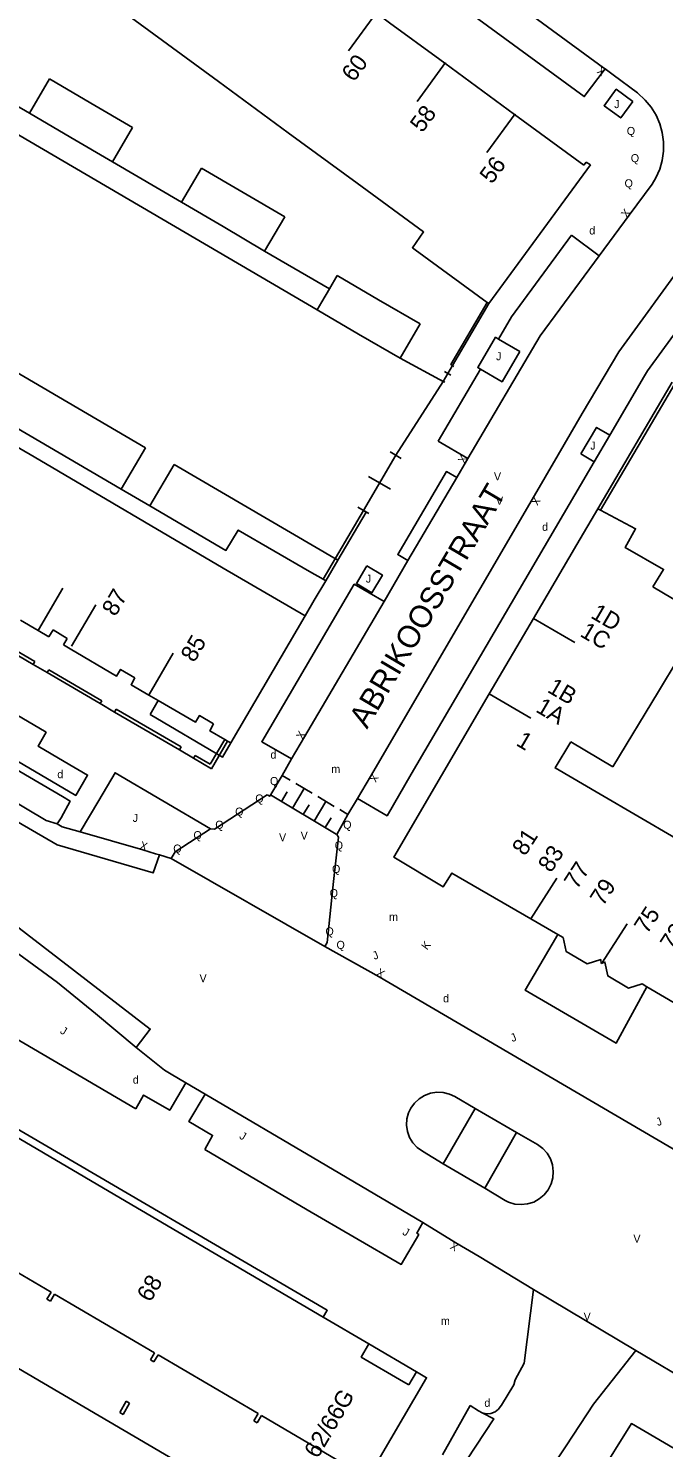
# Model space of a CAD drawing. Extents: x 134999 to 136502, y 457398 to 459002.
# Drawn here: x 135565 to 135604.6, y 457564.4 to 457653 of the extents above; entities that cross this region are included whole.
import ezdxf

# ---------------------------------------------------------------- set-up
doc = ezdxf.new("R2010")
doc.units = 0
for name, color, linetype in [('RI_DGTB_15', 7, 'Continuous'), ('RI_DGTB_2', 7, 'Continuous'), ('RI_DGTB_29', 7, 'Continuous'), ('RI_DGTB_30', 7, 'Continuous'), ('RI_DGTB_31', 7, 'Continuous'), ('RI_DGTB_35', 7, 'Continuous'), ('RI_DGTB_36', 7, 'Continuous'), ('RI_DGTB_37', 7, 'Continuous'), ('RI_DGTB_4', 7, 'Continuous'), ('RI_DGTB_43', 7, 'Continuous'), ('RI_DGTB_5', 7, 'Continuous'), ('RI_DGTB_53', 7, 'Continuous'), ('RI_DGTB_54', 7, 'Continuous'), ('RI_DGTB_6', 7, 'Continuous'), ('RI_DGTB_7', 7, 'Continuous')]:
    doc.layers.add(name, color=color, linetype=linetype)

msp = doc.modelspace()

# ---------------------------------------------------------------- linework, layer by layer
at = {"layer": 'RI_DGTB_15'}
for p, q in [((135586.727, 457654.003), (135584.952, 457651.585)), ((135591.015, 457650.856), (135589.24, 457648.438)), ((135595.368, 457647.661), (135593.593, 457645.243)), ((135565.601, 457615.432), (135567.114, 457618.023)), ((135567.667, 457614.408), (135569.18, 457616.999)), ((135596.515, 457616.146), (135599.103, 457614.63)), ((135572.503, 457611.386), (135574.016, 457613.977)), ((135593.75, 457611.426), (135596.338, 457609.91)), ((135596.344, 457597.388), (135597.969, 457599.91)), ((135600.778, 457594.605), (135602.369, 457597.075))]:
    msp.add_line(p, q, dxfattribs=at)
at = {"layer": 'RI_DGTB_2'}
for p, q in [((135566.257, 457615), (135566.513, 457615.424)), ((135566.513, 457615.424), (135567.402, 457614.898)), ((135567.157, 457614.485), (135567.402, 457614.898)), ((135572.599, 457569.832), (135572.855, 457570.273)), ((135572.811, 457569.699), (135573.072, 457570.146)), ((135589.203, 457569.09), (135586.232, 457570.831)), ((135588.405, 457568.459), (135588.726, 457568.272)), ((135589.203, 457569.09), (135588.726, 457568.272)), ((135579.052, 457566.028), (135579.268, 457565.901))]:
    msp.add_line(p, q, dxfattribs=at)
for points in [[(135568.076, 457656.108), (135572.495, 457652.867)], [(135586.685, 457653.961), (135587.528, 457653.343), (135590.668, 457651.045), (135590.977, 457650.819)], [(135572.495, 457652.867), (135576.85, 457649.673)], [(135590.977, 457650.819), (135595.331, 457647.625)], [(135576.85, 457649.673), (135581.204, 457646.48)], [(135595.331, 457647.625), (135599.663, 457644.449)], [(135581.204, 457646.48), (135585.494, 457643.334)], [(135599.805, 457644.643), (135599.663, 457644.449)], [(135599.805, 457644.643), (135600.065, 457644.465)], [(135600.065, 457644.465), (135596.242, 457639.257), (135593.721, 457635.815)], [(135585.494, 457643.334), (135589.648, 457640.287), (135588.955, 457639.295), (135589.133, 457639.165)], [(135589.133, 457639.165), (135593.629, 457635.882)], [(135570.76, 457624.224), (135550.791, 457635.915)], [(135593.629, 457635.882), (135593.721, 457635.815)], [(135563.134, 457627.512), (135565.323, 457626.226)], [(135565.323, 457626.226), (135570.238, 457623.338)], [(135572.549, 457623.177), (135570.76, 457624.224)], [(135570.238, 457623.338), (135572.221, 457622.173)], [(135582.524, 457619.07), (135578.078, 457621.661), (135577.309, 457620.39), (135572.549, 457623.177)], [(135572.221, 457622.173), (135577.135, 457619.285)], [(135577.135, 457619.285), (135582.257, 457616.305)], [(135583.372, 457618.587), (135582.524, 457619.07)], [(135582.824, 457617.272), (135583.547, 457618.485)], [(135583.547, 457618.485), (135583.372, 457618.587)], [(135582.257, 457616.305), (135582.824, 457617.272)], [(135577.603, 457608.368), (135582.257, 457616.305)], [(135565.581, 457615.396), (135564.483, 457616.04)], [(135566.257, 457615), (135565.581, 457615.396)], [(135567.157, 457614.485), (135567.571, 457614.242)], [(135567.571, 457614.242), (135570.476, 457612.536), (135570.725, 457612.953), (135571.618, 457612.428)], [(135572.486, 457611.355), (135571.385, 457612.002), (135571.618, 457612.428)], [(135573.077, 457611.008), (135572.486, 457611.355)], [(135573.077, 457611.008), (135575.397, 457609.653), (135575.649, 457610.077), (135576.541, 457609.552)], [(135576.541, 457609.552), (135576.303, 457609.119), (135577.232, 457608.582)], [(135577.413, 457608.476), (135577.232, 457608.582)], [(135577.413, 457608.476), (135577.603, 457608.368)], [(135583.385, 457572.505), (135583.635, 457572.931), (135563.922, 457584.479)], [(135563.681, 457584.065), (135570.722, 457579.926)], [(135583.385, 457572.505), (135570.722, 457579.926)], [(135557.737, 457573.155), (135560.349, 457577.598), (135566.385, 457574.066)], [(135566.385, 457574.066), (135566.126, 457573.624)], [(135566.126, 457573.624), (135566.342, 457573.498)], [(135566.602, 457573.939), (135566.342, 457573.498)], [(135566.602, 457573.939), (135572.855, 457570.273)], [(135573.662, 457557.051), (135576.611, 457562.084), (135576.591, 457562.107), (135557.737, 457573.155)], [(135586.232, 457570.831), (135583.385, 457572.505)], [(135573.072, 457570.146), (135579.319, 457566.484)], [(135586.232, 457570.831), (135585.757, 457570.003), (135588.405, 457568.459)], [(135572.599, 457569.832), (135572.811, 457569.699)], [(135586.164, 457562.451), (135589.835, 457568.715), (135589.203, 457569.09)], [(135579.319, 457566.484), (135579.052, 457566.028)], [(135579.535, 457566.357), (135579.268, 457565.901)], [(135579.535, 457566.357), (135585.644, 457562.756)]]:
    msp.add_lwpolyline(points, dxfattribs=at)
at = {"layer": 'RI_DGTB_31'}
for p, q in [((135580.812, 457606.34), (135581.326, 457606.034)), ((135581.454, 457604.298), (135582.183, 457605.524)), ((135581.668, 457605.83), (135582.697, 457605.218)), ((135580.082, 457605.115), (135584.196, 457602.666)), ((135580.768, 457604.707), (135581.133, 457605.319)), ((135582.825, 457603.482), (135583.555, 457604.707)), ((135583.04, 457605.014), (135584.068, 457604.401)), ((135582.139, 457603.89), (135582.504, 457604.503)), ((135584.411, 457604.197), (135584.926, 457603.891)), ((135583.511, 457603.074), (135583.875, 457603.686))]:
    msp.add_line(p, q, dxfattribs=at)
at = {"layer": 'RI_DGTB_4'}
for p, q in [((135596.515, 457616.146), (135593.75, 457611.426)), ((135596.34, 457597.38), (135598.027, 457596.402))]:
    msp.add_line(p, q, dxfattribs=at)
for points in [[(135599.221, 457620.765), (135596.515, 457616.146)], [(135593.75, 457611.426), (135587.782, 457601.239), (135590.876, 457599.383), (135591.415, 457600.236), (135596.34, 457597.38)], [(135600.734, 457594.588), (135600.715, 457594.832), (135599.857, 457594.577), (135598.56, 457595.337), (135598.363, 457596.205), (135598.027, 457596.402)], [(135603.596, 457593.139), (135603.305, 457593.31), (135602.451, 457593.058), (135601.155, 457593.817), (135600.974, 457594.68), (135600.734, 457594.588)], [(135605.555, 457591.989), (135603.596, 457593.139)]]:
    msp.add_lwpolyline(points, dxfattribs=at)
at = {"layer": 'RI_DGTB_5'}
msp.add_line((135605.388, 457602.409), (135600.682, 457605.157), dxfattribs=at)
for points in [[(135606.871, 457616.385), (135603.965, 457618.125)], [(135615.304, 457608.56), (135612.209, 457610.452), (135611.861, 457609.861), (135605.539, 457613.625), (135604.31, 457611.58)], [(135604.31, 457611.58), (135601.474, 457606.862)], [(135600.682, 457605.157), (135597.858, 457606.806), (135598.842, 457608.443)], [(135601.474, 457606.862), (135598.842, 457608.443)]]:
    msp.add_lwpolyline(points, dxfattribs=at)
at = {"layer": 'RI_DGTB_53'}
for p, q in [((135583.006, 457635.413), (135529.104, 457667.001)), ((135560.85, 457650.147), (135565.036, 457647.699)), ((135574.536, 457642.136), (135570.217, 457644.667)), ((135598.896, 457640.075), (135600.619, 457638.793)), ((135583.77, 457636.721), (135579.726, 457639.091)), ((135588.193, 457632.393), (135590.869, 457630.947)), ((135590.869, 457630.947), (135591.45, 457631.939)), ((135590.869, 457630.947), (135591.45, 457631.939)), ((135591.358, 457631.327), (135590.961, 457631.559)), ((135591.549, 457631.881), (135591.351, 457631.997)), ((135590.869, 457630.947), (135587.91, 457626.335)), ((135590.968, 457630.889), (135590.77, 457631.005)), ((135590.569, 457627.217), (135592.413, 457626.129)), ((135585.891, 457622.888), (135587.91, 457626.335)), ((135585.891, 457622.888), (135587.91, 457626.335)), ((135588.255, 457626.133), (135587.565, 457626.537)), ((135587.59, 457624.208), (135586.211, 457625.015)), ((135586.236, 457622.686), (135585.546, 457623.09)), ((135563.553, 457614.52), (135565.377, 457613.449)), ((135563.447, 457614.339), (135565.271, 457613.268)), ((135565.377, 457613.449), (135565.271, 457613.268)), ((135565.271, 457613.268), (135566.151, 457612.756)), ((135566.151, 457612.756), (135566.257, 457612.937)), ((135570.351, 457610.297), (135569.453, 457610.824)), ((135570.351, 457610.297), (135574.405, 457607.931)), ((135570.456, 457610.479), (135574.511, 457608.112)), ((135577.232, 457608.582), (135576.331, 457607.035)), ((135577.413, 457608.476), (135576.406, 457606.748)), ((135574.511, 457608.112), (135574.405, 457607.931)), ((135574.405, 457607.931), (135575.283, 457607.404)), ((135575.283, 457607.404), (135576.406, 457606.748)), ((135575.389, 457607.585), (135576.331, 457607.035)), ((135573.882, 457601.141), (135583.484, 457595.658)), ((135583.622, 457595.905), (135583.484, 457595.658)), ((135592.873, 457585.541), (135595.454, 457584.033)), ((135582.383, 457579.206), (135575.989, 457582.97)), ((135589.575, 457582.861), (135590.87, 457582.079)), ((135583.159, 457582.225), (135589.613, 457578.408)), ((135593.471, 457580.563), (135594.74, 457579.785)), ((135590.838, 457563.901), (135592.559, 457566.99)), ((135592.559, 457566.99), (135593.07, 457566.655))]:
    msp.add_line(p, q, dxfattribs=at)
for points in [[(135572.045, 457668.983), (135573.053, 457668.229), (135599.683, 457648.731), (135600.98, 457650.462)], [(135587.661, 457660.242), (135588.382, 457659.715), (135600.881, 457650.535), (135600.98, 457650.462)], [(135600.98, 457650.462), (135601.48, 457650.096), (135603.005, 457648.972)], [(135602.719, 457648.438), (135601.68, 457649.195), (135600.926, 457648.159), (135601.965, 457647.403), (135602.719, 457648.438)], [(135603.005, 457648.972), (135603.496, 457648.519), (135603.864, 457648.07), (135604.167, 457647.575), (135604.4, 457647.043), (135604.557, 457646.484), (135604.636, 457645.909), (135604.635, 457645.328), (135604.554, 457644.753), (135604.395, 457644.195), (135604.162, 457643.663), (135603.923, 457643.264)], [(135603.923, 457643.264), (135602.486, 457641.327), (135600.619, 457638.793)], [(135585.518, 457604.903), (135586.325, 457606.27), (135596.428, 457623.565), (135598.052, 457626.364), (135599.563, 457628.941), (135601.853, 457632.803), (135606.11, 457638.674), (135607.88, 457641.089)], [(135607.88, 457641.089), (135609.623, 457639.834), (135603.633, 457631.604), (135603.449, 457631.296), (135601.278, 457627.578)], [(135598.896, 457640.075), (135595.135, 457634.969), (135594.323, 457633.594)], [(135600.619, 457638.793), (135596.93, 457633.783), (135592.413, 457626.129)], [(135511.488, 457637.642), (135510.834, 457636.805), (135523.439, 457627.165), (135560.587, 457605.583), (135566.769, 457602.006), (135572.768, 457600.248), (135573.15, 457601.366)], [(135593.629, 457635.882), (135591.355, 457631.995), (135591.45, 457631.939)], [(135591.45, 457631.939), (135593.721, 457635.815)], [(135593.21, 457631.707), (135593.036, 457631.809), (135594.144, 457633.699), (135594.323, 457633.594)], [(135594.323, 457633.594), (135595.658, 457632.811)], [(135595.658, 457632.811), (135594.55, 457630.921), (135593.21, 457631.707)], [(135593.21, 457631.707), (135590.569, 457627.217)], [(135566.775, 457603.32), (135567.011, 457603.694), (135567.572, 457604.729), (135567.097, 457605.014), (135562.365, 457607.78), (135544.72, 457618.159), (135535.886, 457623.344), (135528.793, 457627.53), (135524.923, 457629.789)], [(135566.775, 457603.32), (135566.076, 457603.524), (135560.785, 457606.663), (135535, 457621.768), (135528.03, 457625.849), (135524.354, 457628.012), (135524.11, 457628.441)], [(135599.471, 457626.424), (135600.452, 457628.07), (135601.278, 457627.578)], [(135571.701, 457589.341), (135572.586, 457590.488), (135563.86, 457597.217), (135516.832, 457624.618), (135511.923, 457625.831), (135510.045, 457626.801), (135509.08, 457625.311)], [(135601.278, 457627.578), (135600.297, 457625.932)], [(135585.518, 457604.903), (135587.366, 457603.82), (135588.874, 457606.411), (135600.297, 457625.932)], [(135592.413, 457626.129), (135592.324, 457625.978), (135591.718, 457624.943)], [(135600.297, 457625.932), (135599.471, 457626.424)], [(135588.677, 457619.753), (135588.037, 457620.128), (135591.078, 457625.318), (135591.718, 457624.943)], [(135591.718, 457624.943), (135588.677, 457619.753)], [(135585.891, 457622.888), (135583.372, 457618.587)], [(135584.3, 457619.771), (135586.066, 457622.786), (135585.891, 457622.888)], [(135583.547, 457618.485), (135584.3, 457619.771)], [(135588.677, 457619.753), (135587.181, 457617.204)], [(135586.115, 457619.424), (135585.457, 457618.314), (135586.423, 457617.742), (135587.081, 457618.852), (135586.115, 457619.424)], [(135587.181, 457617.204), (135585.324, 457618.275), (135579.546, 457608.437), (135581.407, 457607.367)], [(135587.181, 457617.204), (135582.21, 457608.754), (135581.407, 457607.367)], [(135557.187, 457611.384), (135558.414, 457613.525), (135566.077, 457609.032), (135565.584, 457608.153), (135567.201, 457607.209), (135568.669, 457606.352), (135567.928, 457605.083), (135557.187, 457611.384)], [(135566.151, 457612.756), (135569.453, 457610.824)], [(135566.257, 457612.937), (135569.559, 457611.005)], [(135569.559, 457611.005), (135569.453, 457610.824)], [(135570.351, 457610.297), (135570.456, 457610.479)], [(135575.283, 457607.404), (135575.389, 457607.585)], [(135581.407, 457607.367), (135580.812, 457606.34)], [(135576.35, 457603.007), (135570.386, 457606.507), (135569.37, 457604.775), (135568.214, 457602.805)], [(135580.812, 457606.34), (135580.04, 457605.036), (135579.885, 457605.118)], [(135579.885, 457605.118), (135576.599, 457602.972), (135576.35, 457603.007)], [(135584.925, 457603.891), (135585.518, 457604.903)], [(135584.925, 457603.891), (135584.227, 457602.646), (135584.327, 457602.485)], [(135568.214, 457602.805), (135567.086, 457603.128), (135566.775, 457603.32)], [(135576.35, 457603.007), (135574.14, 457601.553), (135573.882, 457601.141)], [(135573.15, 457601.366), (135572.911, 457601.439), (135572.125, 457601.685), (135568.214, 457602.805)], [(135584.327, 457602.485), (135584.032, 457599.701), (135583.622, 457595.905)], [(135573.882, 457601.141), (135573.15, 457601.366)], [(135571.701, 457589.341), (135569.167, 457591.465), (135566.784, 457593.41), (135564.365, 457595.173), (135562.774, 457596.141)], [(135571.674, 457585.513), (135560.681, 457591.937), (135562.163, 457594.429), (135561.893, 457594.646)], [(135574.809, 457587.138), (135573.894, 457587.676), (135573.463, 457587.93), (135572.109, 457588.999), (135571.701, 457589.341)], [(135571.674, 457585.513), (135572.169, 457586.365), (135573.797, 457585.42), (135574.809, 457587.138)], [(135576.017, 457586.427), (135574.809, 457587.138)], [(135576.017, 457586.427), (135574.987, 457584.722), (135576.471, 457583.854), (135575.989, 457582.97)], [(135583.159, 457582.225), (135576.017, 457586.427)], [(135588.854, 457585.548), (135589.076, 457585.862), (135589.367, 457586.136), (135589.707, 457586.347), (135590.082, 457586.487), (135590.477, 457586.55), (135590.876, 457586.532), (135591.265, 457586.436), (135591.594, 457586.284)], [(135591.594, 457586.284), (135592.873, 457585.541)], [(135589.575, 457582.861), (135589.253, 457583.091), (135588.984, 457583.38), (135588.779, 457583.718), (135588.645, 457584.091), (135588.589, 457584.482), (135588.612, 457584.877), (135588.715, 457585.259), (135588.854, 457585.548)], [(135592.873, 457585.541), (135590.87, 457582.079)], [(135593.471, 457580.563), (135595.454, 457584.033)], [(135595.454, 457584.033), (135596.774, 457583.278)], [(135596.774, 457583.278), (135597.1, 457583.033), (135597.367, 457582.732), (135597.568, 457582.385), (135597.698, 457582.005), (135597.749, 457581.606), (135597.721, 457581.206), (135597.614, 457580.819), (135597.432, 457580.46), (135597.184, 457580.145), (135596.877, 457579.885), (135596.526, 457579.691), (135596.143, 457579.57), (135595.744, 457579.527), (135595.344, 457579.564), (135594.959, 457579.679), (135594.74, 457579.785)], [(135590.87, 457582.079), (135593.471, 457580.563)], [(135589.613, 457578.408), (135589.238, 457577.735), (135589.346, 457577.653), (135588.254, 457575.791), (135582.383, 457579.206)], [(135596.516, 457574.223), (135593.115, 457576.284), (135591.67, 457577.142), (135589.613, 457578.408)], [(135594.51, 457566.994), (135595.284, 457568.279), (135595.375, 457568.594), (135595.941, 457569.634), (135596.516, 457574.223)], [(135593.303, 457566.529), (135594.041, 457566.14), (135591.798, 457562.744), (135587.556, 457556.439), (135585.435, 457553.347), (135578.655, 457544.151)], [(135593.07, 457566.655), (135593.303, 457566.529)], [(135593.303, 457566.529), (135593.575, 457566.469), (135593.853, 457566.489), (135594.114, 457566.587), (135594.336, 457566.755), (135594.502, 457566.978), (135594.51, 457566.994)]]:
    msp.add_lwpolyline(points, dxfattribs=at)
at = {"layer": 'RI_DGTB_54'}
for p, q in [((135605.18, 457630.905), (135600.529, 457622.997)), ((135605.334, 457630.793), (135600.697, 457622.908)), ((135602.901, 457570.407), (135596.516, 457574.223)), ((135607.387, 457567.757), (135602.901, 457570.407))]:
    msp.add_line(p, q, dxfattribs=at)
for points in [[(135603.596, 457593.139), (135601.677, 457589.614), (135595.985, 457592.931), (135598.027, 457596.402)], [(135608.322, 457581.191), (135586.869, 457593.763), (135583.484, 457595.658)], [(135602.901, 457570.407), (135600.263, 457567.055), (135598.556, 457564.463)], [(135622.373, 457549.653), (135624.352, 457553.133), (135602.631, 457565.856), (135600.537, 457562.477)], [(135572.159, 457527.814), (135579.06, 457536.955), (135581.835, 457540.583), (135587.95, 457548.94), (135589.25, 457550.769), (135594.573, 457558.369), (135596.828, 457561.878), (135598.556, 457564.463)]]:
    msp.add_lwpolyline(points, dxfattribs=at)
at = {"layer": 'RI_DGTB_6'}
for p, q in [((135566.289, 457649.839), (135565.036, 457647.699)), ((135571.47, 457646.807), (135570.217, 457644.667)), ((135579.726, 457639.091), (135580.981, 457641.23)), ((135600.697, 457622.908), (135600.529, 457622.997))]:
    msp.add_line(p, q, dxfattribs=at)
for points in [[(135566.289, 457649.839), (135568.879, 457648.323)], [(135568.879, 457648.323), (135571.47, 457646.807)], [(135565.036, 457647.699), (135567.626, 457646.183)], [(135567.626, 457646.183), (135570.217, 457644.667)], [(135575.79, 457644.275), (135574.536, 457642.136)], [(135578.386, 457642.752), (135575.79, 457644.275)], [(135580.981, 457641.23), (135578.386, 457642.752)], [(135577.131, 457640.614), (135574.536, 457642.136)], [(135579.726, 457639.091), (135577.131, 457640.614)], [(135584.257, 457637.555), (135583.77, 457636.721)], [(135584.257, 457637.555), (135586.843, 457636.049)], [(135583.77, 457636.721), (135583.298, 457635.914)], [(135583.298, 457635.914), (135583.006, 457635.413)], [(135586.843, 457636.049), (135589.444, 457634.535)], [(135583.006, 457635.413), (135585.592, 457633.901)], [(135588.193, 457632.393), (135585.592, 457633.901)], [(135589.444, 457634.535), (135588.193, 457632.393)], [(135600.529, 457622.997), (135599.221, 457620.765)], [(135603.965, 457618.125), (135604.638, 457619.206), (135602.231, 457620.582), (135602.887, 457621.748), (135600.697, 457622.908)]]:
    msp.add_lwpolyline(points, dxfattribs=at)
at = {"layer": 'RI_DGTB_7'}
for p, q in [((135572.284, 457626.801), (135570.76, 457624.224)), ((135572.549, 457623.177), (135574.073, 457625.754)), ((135584.3, 457619.771), (135583.547, 457618.485)), ((135572.566, 457610.138), (135573.077, 457611.008)), ((135571.076, 457567.247), (135571.294, 457567.123))]:
    msp.add_line(p, q, dxfattribs=at)
for points in [[(135515.73, 457658.299), (135515.698, 457658.255), (135515.75, 457658.226), (135522.105, 457654.516), (135522.167, 457654.485), (135522.906, 457655.738), (135524.966, 457654.533), (135572.284, 457626.801)], [(135574.073, 457625.754), (135584.3, 457619.771)], [(135577.603, 457608.368), (135577.103, 457607.481), (135572.566, 457610.138)], [(135571.076, 457567.247), (135570.678, 457566.553)], [(135570.678, 457566.553), (135570.893, 457566.427)], [(135571.294, 457567.123), (135570.893, 457566.427)]]:
    msp.add_lwpolyline(points, dxfattribs=at)

# ---------------------------------------------------------------- texts
at = {"layer": 'RI_DGTB_29'}
for p in [(135599.997, 457640.122), (135597.05, 457621.615), (135580.089, 457607.386), (135566.777, 457606.164), (135590.866, 457592.162), (135571.491, 457587.082), (135593.445, 457566.899)]:
    msp.add_text('d', height=0.5, dxfattribs=at).set_placement(p)
at = {"layer": 'RI_DGTB_30'}
for s, height, rotation, p in [('X', 0.5, 143.7054, (135601.082, 457650.387)), ('X', 0.5, 53.42018, (135602.337, 457641.126)), ('X', 0.5, 59.45401, (135592.197, 457625.763)), ('X', 0.5, 239.70838, (135596.554, 457623.781)), ('X', 0.5, 59.53271, (135582.083, 457608.539)), ('X', 0.5, 239.44719, (135586.452, 457606.485)), ('X', 0.5, 342.57773, (135571.886, 457601.76)), ('K', 0.499, 53.57391, (135589.871, 457595.396)), ('X', 0.499, 329.59238, (135586.654, 457593.889)), ('X', 0.5, 149.30928, (135591.885, 457577.014))]:
    msp.add_text(s, height=height, rotation=rotation, dxfattribs=at).set_placement(p)
for p in [(135594.044, 457624.759), (135594.168, 457623.237), (135580.624, 457602.219), (135581.973, 457602.327), (135575.657, 457593.417), (135602.753, 457577.147), (135599.644, 457572.284)]:
    msp.add_text('V', height=0.5, dxfattribs=at).set_placement(p)
at = {"layer": 'RI_DGTB_31'}
for s, p in [('J', (135601.558, 457648.017)), ('J', (135594.173, 457632.266)), ('J', (135600.059, 457626.688)), ('J', (135586.044, 457618.377)), ('Q', (135580.058, 457605.735)), ('Q', (135579.141, 457604.646)), ('J', (135571.481, 457603.432)), ('Q', (135577.884, 457603.826)), ('Q', (135575.279, 457602.355)), ('Q', (135576.643, 457603.007)), ('Q', (135584.63, 457603.005)), ('Q', (135574.018, 457601.517)), ('Q', (135584.1, 457601.717)), ('Q', (135583.935, 457600.246)), ('Q', (135583.786, 457598.738)), ('Q', (135583.522, 457596.347)), ('Q', (135584.211, 457595.502))]:
    msp.add_text(s, height=0.5, dxfattribs=at).set_placement(p)
for s, height, rotation, p in [('Q', 0.5, 359.99965, (135602.34, 457646.34)), ('Q', 0.5, 359.99965, (135602.59, 457644.64)), ('Q', 0.5, 359.99965, (135602.2, 457643.07)), ('J', 0.5, 21.89644, (135586.582, 457594.809)), ('J', 0.499, 329.69317, (135566.913, 457590.259)), ('J', 0.5, 21.89644, (135595.195, 457589.676)), ('J', 0.5, 21.89644, (135604.282, 457584.423)), ('J', 0.499, 329.69317, (135578.104, 457583.687)), ('J', 0.499, 329.69317, (135588.29, 457577.688))]:
    msp.add_text(s, height=height, rotation=rotation, dxfattribs=at).set_placement(p)
at = {"layer": 'RI_DGTB_35'}
for s, rotation, p in [('56', 53.7223, (135593.918, 457643.227)), ('1D', 329.6339, (135600.028, 457616.213)), ('85', 59.7209, (135575.328, 457613.338)), ('1', 329.6394, (135595.364, 457608.249)), ('81', 57.2067, (135595.988, 457601.251)), ('73', 57.2129, (135605.231, 457595.333)), ('68', 59.6301, (135572.59, 457573.38)), ('62/66G', 59.6301, (135583.036, 457563.617))]:
    msp.add_text(s, height=1.054, rotation=rotation, dxfattribs=at).set_placement(p)
at = {"layer": 'RI_DGTB_36'}
for s, rotation, p in [('60', 53.7223, (135585.298, 457649.598)), ('58', 53.7223, (135589.57, 457646.428)), ('87', 59.7209, (135570.405, 457616.212)), ('1C', 329.6394, (135599.357, 457615.064)), ('1B', 329.6339, (135597.315, 457611.578)), ('1A', 329.6339, (135596.592, 457610.345)), ('83', 57.2129, (135597.611, 457600.205)), ('77', 57.2067, (135599.232, 457599.167)), ('79', 57.2129, (135600.855, 457598.121)), ('75', 57.2067, (135603.608, 457596.379))]:
    msp.add_text(s, height=1.054, rotation=rotation, dxfattribs=at).set_placement(p)
at = {"layer": 'RI_DGTB_37'}
msp.add_text('ABRIKOOSSTRAAT', height=1.4, rotation=59.46689, dxfattribs=at).set_placement((135586.12, 457609.192))
at = {"layer": 'RI_DGTB_43'}
for p in [(135583.888, 457606.487), (135587.496, 457597.253), (135590.731, 457572.017)]:
    msp.add_text('m', height=0.5, dxfattribs=at).set_placement(p)

doc.saveas('drawing.dxf')
